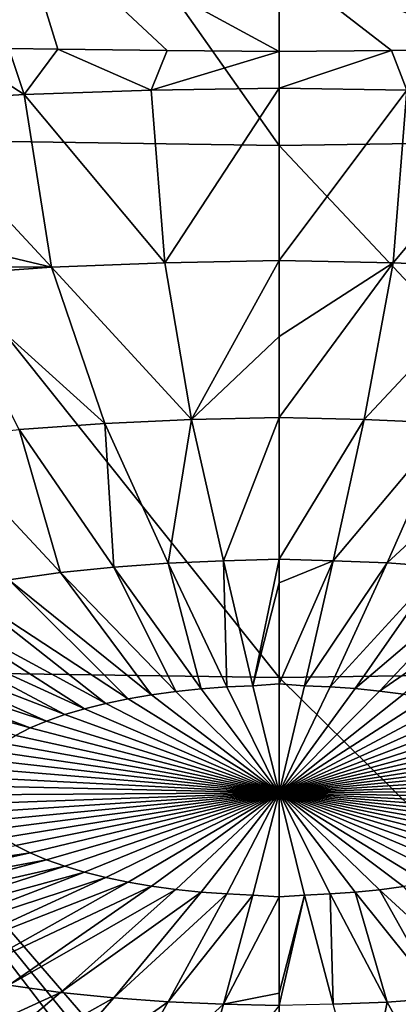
# Model space of a CAD drawing. Header units: metres. Extents: x -106 to 264, y -111 to 81.
# Tile 315 of 549: x 197.61 to 201.1, y -1.81 to 7.23. Entities that reach past the tile are written whole.
import ezdxf

# ---------------------------------------------------------------- set-up
doc = ezdxf.new("R2010")
doc.units = ezdxf.units.M
doc.layers.add('solid_20422013', color=7, linetype='CONTINUOUS')

msp = doc.modelspace()

# ---------------------------------------------------------------- linework, layer by layer
at = {"layer": 'solid_20422013'}
for points in [[(196.739304, 10.696243, 242.84494), (196.044464, 6.134496, 249.140121), (200, 6.076849, 249.300247)], [(196.739304, 10.696243, 242.84494), (200, 6.076849, 249.300247), (200, 10.649452, 242.974915)], [(203.956726, 6.133238, 249.141724), (203.260788, 10.694852, 242.846985), (200, 10.649452, 242.974915)], [(203.956726, 6.133238, 249.141724), (200, 10.649452, 242.974915), (200, 6.076849, 249.300247)], [(197.561844, 8.26263, 178.914429), (197.965897, 6.961423, 181.71463), (197.515381, 6.968054, 181.712769)], [(197.561844, 8.26263, 178.914429), (200, 6.940639, 181.73407), (198.969437, 6.949756, 181.720978)], [(200, 7.749517, 179.992416), (200, 6.940639, 181.73407), (197.561844, 8.26263, 178.914429)], [(197.561844, 8.26263, 178.914429), (198.969437, 6.949756, 181.720978), (197.965897, 6.961423, 181.71463)], [(202.4384, 8.262648, 178.914383), (202.485001, 6.968092, 181.712692), (200, 7.749517, 179.992416)], [(200, 7.749517, 179.992416), (202.485001, 6.968092, 181.712692), (202.03804, 6.961506, 181.714554)], [(200, 7.749517, 179.992416), (202.03804, 6.961506, 181.714554), (201.032578, 6.949793, 181.720932)], [(200, 7.749517, 179.992416), (201.032578, 6.949793, 181.720932), (200, 6.940639, 181.73407)], [(196.984161, 6.977292, 181.710678), (197.654617, 6.543643, 182.623138), (196.495972, 6.47506, 182.813644)], [(196.984161, 6.977292, 181.710678), (197.515381, 6.968054, 181.712769), (197.654617, 6.543643, 182.623138)], [(197.515381, 6.968054, 181.712769), (197.965897, 6.961423, 181.71463), (197.654617, 6.543643, 182.623138)], [(197.965897, 6.961423, 181.71463), (198.824493, 6.584923, 182.508484), (197.654617, 6.543643, 182.623138)], [(197.965897, 6.961423, 181.71463), (198.969437, 6.949756, 181.720978), (198.824493, 6.584923, 182.508484)], [(198.969437, 6.949756, 181.720978), (200, 6.940639, 181.73407), (198.824493, 6.584923, 182.508484)], [(198.824493, 6.584923, 182.508484), (200, 6.940639, 181.73407), (200, 6.601611, 182.463913)], [(200, 6.601611, 182.463913), (200, 6.940639, 181.73407), (201.032578, 6.949793, 181.720932)], [(201.176346, 6.584806, 182.508743), (200, 6.601611, 182.463913), (201.032578, 6.949793, 181.720932)], [(201.176346, 6.584806, 182.508743), (201.032578, 6.949793, 181.720932), (202.03804, 6.961506, 181.714554)], [(197.907059, 4.95706, 186.149475), (196.495972, 6.47506, 182.813644), (197.654617, 6.543643, 182.623138)], [(198.95018, 4.99962, 186.031265), (197.654617, 6.543643, 182.623138), (198.824493, 6.584923, 182.508484)], [(197.907059, 4.95706, 186.149475), (197.654617, 6.543643, 182.623138), (198.95018, 4.99962, 186.031265)], [(198.95018, 4.99962, 186.031265), (198.824493, 6.584923, 182.508484), (200, 6.601611, 182.463913)], [(198.95018, 4.99962, 186.031265), (200, 6.601611, 182.463913), (200, 5.018822, 185.980392)], [(200, 5.018822, 185.980392), (200, 6.601611, 182.463913), (201.176346, 6.584806, 182.508743)], [(201.049454, 4.999535, 186.031448), (200, 5.018822, 185.980392), (201.176346, 6.584806, 182.508743)], [(201.049454, 4.999535, 186.031448), (201.176346, 6.584806, 182.508743), (202.347031, 6.543369, 182.623779)], [(202.092194, 4.956911, 186.149796), (201.049454, 4.999535, 186.031448), (202.347031, 6.543369, 182.623779)], [(196.857864, 5.205637, 185.618073), (196.495972, 6.47506, 182.813644), (197.907059, 4.95706, 186.149475)], [(196.044464, 6.134496, 249.140121), (195.461014, 1.252922, 255.202347), (200, 1.187501, 255.384064)], [(196.044464, 6.134496, 249.140121), (200, 1.187501, 255.384064), (200, 6.076849, 249.300247)], [(203.956726, 6.133238, 249.141724), (200, 6.076849, 249.300247), (204.540833, 1.251713, 255.20369)], [(200, 6.076849, 249.300247), (200, 1.187501, 255.384064), (204.540833, 1.251713, 255.20369)], [(196.893661, 4.961648, 186.172241), (196.857864, 5.205637, 185.618073), (197.907059, 4.95706, 186.149475)], [(197.907059, 4.95706, 186.149475), (198.95018, 4.99962, 186.031265), (199.195755, 3.557878, 189.401947)], [(198.95018, 4.99962, 186.031265), (200, 5.018822, 185.980392), (199.195755, 3.557878, 189.401947)], [(199.195755, 3.557878, 189.401947), (200, 5.018822, 185.980392), (200, 4.320579, 187.591949)], [(200, 4.320579, 187.591949), (200, 5.018822, 185.980392), (201.049454, 4.999535, 186.031448)], [(200, 3.577621, 189.350204), (200, 4.320579, 187.591949), (201.049454, 4.999535, 186.031448)], [(200.783142, 3.558479, 189.400269), (200, 3.577621, 189.350204), (201.049454, 4.999535, 186.031448)], [(200.783142, 3.558479, 189.400269), (201.049454, 4.999535, 186.031448), (202.092194, 4.956911, 186.149796)], [(196.893661, 4.961648, 186.172241), (197.907059, 4.95706, 186.149475), (196.886902, 4.885125, 186.347733)], [(196.886902, 4.885125, 186.347733), (197.907059, 4.95706, 186.149475), (198.397293, 3.523243, 189.498138)], [(196.886902, 4.885125, 186.347733), (198.397293, 3.523243, 189.498138), (197.610382, 3.465796, 189.657715)], [(197.907059, 4.95706, 186.149475), (199.195755, 3.557878, 189.401947), (198.397293, 3.523243, 189.498138)], [(201.560928, 3.525638, 189.491501), (200.783142, 3.558479, 189.400269), (202.092194, 4.956911, 186.149796)], [(199.195755, 3.557878, 189.401947), (200, 4.320579, 187.591949), (200, 3.577621, 189.350204)], [(198.979828, 2.239751, 192.646912), (198.397293, 3.523243, 189.498138), (199.195755, 3.557878, 189.401947)], [(199.488068, 2.261797, 192.585678), (198.979828, 2.239751, 192.646912), (199.195755, 3.557878, 189.401947)], [(199.488068, 2.261797, 192.585678), (199.195755, 3.557878, 189.401947), (200, 3.577621, 189.350204)], [(199.488068, 2.261797, 192.585678), (200, 3.577621, 189.350204), (200, 2.274657, 192.551392)], [(200, 2.274657, 192.551392), (200, 3.577621, 189.350204), (200.783142, 3.558479, 189.400269)], [(200.498489, 2.26218, 192.584625), (200, 2.274657, 192.551392), (200.783142, 3.558479, 189.400269)], [(200.498489, 2.26218, 192.584625), (200.783142, 3.558479, 189.400269), (201.560928, 3.525638, 189.491501)], [(197.989014, 2.152361, 192.889648), (196.840698, 3.385951, 189.879486), (197.610382, 3.465796, 189.657715)], [(198.478943, 2.203185, 192.748489), (197.610382, 3.465796, 189.657715), (198.397293, 3.523243, 189.498138)], [(198.478943, 2.203185, 192.748489), (197.989014, 2.152361, 192.889648), (197.610382, 3.465796, 189.657715)], [(198.979828, 2.239751, 192.646912), (198.478943, 2.203185, 192.748489), (198.397293, 3.523243, 189.498138)], [(200.993576, 2.241276, 192.642685), (200.498489, 2.26218, 192.584625), (201.560928, 3.525638, 189.491501)], [(200.993576, 2.241276, 192.642685), (201.560928, 3.525638, 189.491501), (202.328049, 3.471153, 189.642838)], [(201.481857, 2.206594, 192.739014), (200.993576, 2.241276, 192.642685), (202.328049, 3.471153, 189.642838)], [(197.989014, 2.152361, 192.889648), (197.51358, 2.087646, 193.069412), (196.840698, 3.385951, 189.879486)], [(199.518677, 1.102714, 195.577515), (198.979828, 2.239751, 192.646912), (199.488068, 2.261797, 192.585678)], [(199.758469, 1.113116, 195.54863), (199.488068, 2.261797, 192.585678), (200, 2.274657, 192.551392)], [(199.758469, 1.113116, 195.54863), (199.518677, 1.102714, 195.577515), (199.488068, 2.261797, 192.585678)], [(199.758469, 1.113116, 195.54863), (200, 2.274657, 192.551392), (200, 2.058995, 193.096893)], [(200, 2.058995, 193.096893), (200, 2.274657, 192.551392), (200.498489, 2.26218, 192.584625)], [(200, 1.130713, 195.501633), (200, 2.058995, 193.096893), (200.498489, 2.26218, 192.584625)], [(200.235199, 1.113296, 195.548126), (200, 1.130713, 195.501633), (200.498489, 2.26218, 192.584625)], [(200.235199, 1.113296, 195.548126), (200.498489, 2.26218, 192.584625), (200.993576, 2.241276, 192.642685)], [(199.051193, 1.061482, 195.692047), (197.989014, 2.152361, 192.889648), (198.478943, 2.203185, 192.748489)], [(199.282349, 1.085461, 195.625443), (198.478943, 2.203185, 192.748489), (198.979828, 2.239751, 192.646912)], [(199.282349, 1.085461, 195.625443), (199.051193, 1.061482, 195.692047), (198.478943, 2.203185, 192.748489)], [(199.518677, 1.102714, 195.577515), (199.282349, 1.085461, 195.625443), (198.979828, 2.239751, 192.646912)], [(200.468781, 1.103433, 195.575516), (200.235199, 1.113296, 195.548126), (200.993576, 2.241276, 192.642685)], [(200.468781, 1.103433, 195.575516), (200.993576, 2.241276, 192.642685), (201.481857, 2.206594, 192.739014)], [(200.699173, 1.08707, 195.620972), (200.468781, 1.103433, 195.575516), (201.481857, 2.206594, 192.739014)], [(200.699173, 1.08707, 195.620972), (201.481857, 2.206594, 192.739014), (201.960037, 2.158372, 192.872955)], [(198.610992, 0.994081, 195.879257), (197.056046, 2.009506, 193.286453), (197.51358, 2.087646, 193.069412)], [(198.826874, 1.030948, 195.776855), (197.51358, 2.087646, 193.069412), (197.989014, 2.152361, 192.889648)], [(198.826874, 1.030948, 195.776855), (198.610992, 0.994081, 195.879257), (197.51358, 2.087646, 193.069412)], [(199.051193, 1.061482, 195.692047), (198.826874, 1.030948, 195.776855), (197.989014, 2.152361, 192.889648)], [(200.924774, 1.064318, 195.684174), (200.699173, 1.08707, 195.620972), (201.960037, 2.158372, 192.872955)], [(200.924774, 1.064318, 195.684174), (201.960037, 2.158372, 192.872955), (202.42482, 2.096939, 193.043594)], [(201.144073, 1.035333, 195.764679), (200.924774, 1.064318, 195.684174), (202.42482, 2.096939, 193.043594)], [(198.405136, 0.951145, 195.99852), (196.619736, 1.918504, 193.539215), (197.056046, 2.009506, 193.286453)], [(198.610992, 0.994081, 195.879257), (198.405136, 0.951145, 195.99852), (197.056046, 2.009506, 193.286453)], [(199.758469, 1.113116, 195.54863), (200, 2.058995, 193.096893), (200, 1.130713, 195.501633)], [(198.21077, 0.90245, 196.133774), (196.207779, 1.815296, 193.825882), (196.619736, 1.918504, 193.539215)], [(198.405136, 0.951145, 195.99852), (198.21077, 0.90245, 196.133774), (196.619736, 1.918504, 193.539215)], [(198.029297, 0.848346, 196.284058), (195.823135, 1.700626, 194.144394), (196.207779, 1.815296, 193.825882)], [(198.21077, 0.90245, 196.133774), (198.029297, 0.848346, 196.284058), (196.207779, 1.815296, 193.825882)], [(197.862015, 0.789225, 196.448273), (195.468597, 1.575319, 194.492447), (195.823135, 1.700626, 194.144394)], [(198.029297, 0.848346, 196.284058), (197.862015, 0.789225, 196.448273), (195.823135, 1.700626, 194.144394)], [(197.710144, 0.725511, 196.625244), (195.146698, 1.440279, 194.867538), (195.468597, 1.575319, 194.492447)], [(197.862015, 0.789225, 196.448273), (197.710144, 0.725511, 196.625244), (195.468597, 1.575319, 194.492447)], [(197.710144, 0.725511, 196.625244), (197.574768, 0.657663, 196.81369), (195.146698, 1.440279, 194.867538)], [(195.461014, 1.252922, 255.202347), (194.313736, -3.910056, 260.953552), (199.487625, -3.999788, 261.202789)], [(195.461014, 1.252922, 255.202347), (199.487625, -3.999788, 261.202789), (199.743805, -4.000337, 261.204315)], [(195.461014, 1.252922, 255.202347), (199.743805, -4.000337, 261.204315), (200, -4.000521, 261.204834)], [(195.461014, 1.252922, 255.202347), (200, -4.000521, 261.204834), (200, 1.187501, 255.384064)], [(204.540833, 1.251713, 255.20369), (200, 1.187501, 255.384064), (205.196518, -3.924996, 260.995056)], [(200, 1.187501, 255.384064), (200, -4.000521, 261.204834), (205.196518, -3.924996, 260.995056)], [(199.282349, 1.085461, 195.625443), (200, 0.130145, 198.210876), (199.051193, 1.061482, 195.692047)], [(199.518677, 1.102714, 195.577515), (200, 0.130145, 198.210876), (199.282349, 1.085461, 195.625443)], [(199.758469, 1.113116, 195.54863), (200, 0.130145, 198.210876), (199.518677, 1.102714, 195.577515)], [(199.758469, 1.113116, 195.54863), (200, 1.130713, 195.501633), (200, 0.130145, 198.210876)], [(200, 0.130145, 198.210876), (200, 1.130713, 195.501633), (200.235199, 1.113296, 195.548126)], [(200, 0.130145, 198.210876), (200.235199, 1.113296, 195.548126), (200.468781, 1.103433, 195.575516)], [(200, 0.130145, 198.210876), (200.468781, 1.103433, 195.575516), (200.699173, 1.08707, 195.620972)], [(200, 0.130145, 198.210876), (200.699173, 1.08707, 195.620972), (200.924774, 1.064318, 195.684174)], [(198.826874, 1.030948, 195.776855), (200, 0.130145, 198.210876), (198.610992, 0.994081, 195.879257)], [(199.051193, 1.061482, 195.692047), (200, 0.130145, 198.210876), (198.826874, 1.030948, 195.776855)], [(200, 0.130145, 198.210876), (200.924774, 1.064318, 195.684174), (201.144073, 1.035333, 195.764679)], [(200, 0.130145, 198.210876), (201.144073, 1.035333, 195.764679), (201.355545, 1.000313, 195.861954)], [(200, 0.130145, 198.210876), (201.355545, 1.000313, 195.861954), (201.557755, 0.959496, 195.975327)], [(198.405136, 0.951145, 195.99852), (200, 0.130145, 198.210876), (198.21077, 0.90245, 196.133774)], [(198.610992, 0.994081, 195.879257), (200, 0.130145, 198.210876), (198.405136, 0.951145, 195.99852)], [(200, 0.130145, 198.210876), (201.557755, 0.959496, 195.975327), (201.749329, 0.913163, 196.104019)], [(200, 0.130145, 198.210876), (201.749329, 0.913163, 196.104019), (201.928955, 0.861629, 196.247162)], [(198.029297, 0.848346, 196.284058), (200, 0.130145, 198.210876), (197.862015, 0.789225, 196.448273)], [(198.21077, 0.90245, 196.133774), (200, 0.130145, 198.210876), (198.029297, 0.848346, 196.284058)], [(200, 0.130145, 198.210876), (201.928955, 0.861629, 196.247162), (202.095413, 0.805246, 196.403763)], [(197.710144, 0.725511, 196.625244), (200, 0.130145, 198.210876), (197.574768, 0.657663, 196.81369)], [(197.862015, 0.789225, 196.448273), (200, 0.130145, 198.210876), (197.710144, 0.725511, 196.625244)], [(200, 0.130145, 198.210876), (202.095413, 0.805246, 196.403763), (202.247543, 0.7444, 196.572769)], [(200, 0.130145, 198.210876), (202.247543, 0.7444, 196.572769), (202.384323, 0.679506, 196.753021)], [(197.574768, 0.657663, 196.81369), (200, 0.130145, 198.210876), (197.456863, 0.586171, 197.012268)], [(200, 0.130145, 198.210876), (202.384323, 0.679506, 196.753021), (202.504822, 0.611008, 196.943283)], [(197.456863, 0.586171, 197.012268), (200, 0.130145, 198.210876), (197.357285, 0.51155, 197.219543)], [(200, 0.130145, 198.210876), (202.504822, 0.611008, 196.943283), (202.608215, 0.539373, 197.142258)], [(197.357285, 0.51155, 197.219543), (200, 0.130145, 198.210876), (197.276749, 0.434337, 197.434006)], [(200, 0.130145, 198.210876), (202.608215, 0.539373, 197.142258), (202.693771, 0.46509, 197.348587)], [(200, 0.130145, 198.210876), (202.693771, 0.46509, 197.348587), (202.760941, 0.388668, 197.560867)], [(197.276749, 0.434337, 197.434006), (200, 0.130145, 198.210876), (197.215836, 0.355088, 197.654129)], [(200, 0.130145, 198.210876), (202.760941, 0.388668, 197.560867), (202.80925, 0.310628, 197.777618)], [(197.174973, 0.274375, 197.878326), (200, 0.130145, 198.210876), (197.15448, 0.19278, 198.104965)], [(197.215836, 0.355088, 197.654129), (200, 0.130145, 198.210876), (197.174973, 0.274375, 197.878326)], [(200, 0.130145, 198.210876), (202.80925, 0.310628, 197.777618), (202.838364, 0.231503, 197.997406)], [(197.15448, 0.19278, 198.104965), (200, 0.130145, 198.210876), (197.15448, 0.110889, 198.332428)], [(200, 0.130145, 198.210876), (202.838364, 0.231503, 197.997406), (202.848099, 0.151834, 198.218689)], [(197.15448, 0.110889, 198.332428), (200, 0.130145, 198.210876), (197.174973, 0.029293, 198.559067)], [(197.174973, 0.029293, 198.559067), (200, 0.130145, 198.210876), (197.215836, -0.05142, 198.783249)], [(197.215836, -0.05142, 198.783249), (200, 0.130145, 198.210876), (197.276749, -0.130669, 199.003372)], [(197.276749, -0.130669, 199.003372), (200, 0.130145, 198.210876), (197.357285, -0.207882, 199.217834)], [(197.357285, -0.207882, 199.217834), (200, 0.130145, 198.210876), (197.456863, -0.282503, 199.42511)], [(197.456863, -0.282503, 199.42511), (200, 0.130145, 198.210876), (197.574768, -0.353995, 199.623688)], [(197.574768, -0.353995, 199.623688), (200, 0.130145, 198.210876), (197.710144, -0.421843, 199.812134)], [(197.710144, -0.421843, 199.812134), (200, 0.130145, 198.210876), (197.862015, -0.485557, 199.989105)], [(197.862015, -0.485557, 199.989105), (200, 0.130145, 198.210876), (198.029297, -0.544678, 200.153336)], [(198.029297, -0.544678, 200.153336), (200, 0.130145, 198.210876), (198.21077, -0.598782, 200.303604)], [(198.21077, -0.598782, 200.303604), (200, 0.130145, 198.210876), (198.405136, -0.647477, 200.438858)], [(198.405136, -0.647477, 200.438858), (200, 0.130145, 198.210876), (198.610992, -0.690413, 200.558121)], [(198.610992, -0.690413, 200.558121), (200, 0.130145, 198.210876), (198.826874, -0.72728, 200.660522)], [(198.826874, -0.72728, 200.660522), (200, 0.130145, 198.210876), (199.051193, -0.757814, 200.745331)], [(199.051193, -0.757814, 200.745331), (200, 0.130145, 198.210876), (199.282349, -0.781793, 200.811935)], [(199.282349, -0.781793, 200.811935), (200, 0.130145, 198.210876), (199.518677, -0.799046, 200.859863)], [(199.518677, -0.799046, 200.859863), (200, 0.130145, 198.210876), (199.758469, -0.809448, 200.888748)], [(199.758469, -0.809448, 200.888748), (200, 0.130145, 198.210876), (200, -0.825535, 200.935287)], [(200, 0.130145, 198.210876), (202.848099, 0.151834, 198.218689), (202.838364, 0.072165, 198.439987)], [(200, 0.130145, 198.210876), (202.838364, 0.072165, 198.439987), (202.80925, -0.00696, 198.65976)], [(200, 0.130145, 198.210876), (202.80925, -0.00696, 198.65976), (202.760941, -0.085, 198.876526)], [(200, 0.130145, 198.210876), (202.760941, -0.085, 198.876526), (202.693771, -0.161422, 199.088791)], [(200, 0.130145, 198.210876), (202.693771, -0.161422, 199.088791), (202.608215, -0.235704, 199.29512)], [(200, 0.130145, 198.210876), (202.608215, -0.235704, 199.29512), (202.504822, -0.30734, 199.494095)], [(200, 0.130145, 198.210876), (202.504822, -0.30734, 199.494095), (202.384323, -0.375838, 199.684357)], [(200, 0.130145, 198.210876), (202.384323, -0.375838, 199.684357), (202.247543, -0.440732, 199.864609)], [(200, 0.130145, 198.210876), (202.247543, -0.440732, 199.864609), (202.095413, -0.501578, 200.033615)], [(200, 0.130145, 198.210876), (202.095413, -0.501578, 200.033615), (201.928955, -0.557961, 200.190216)], [(200, 0.130145, 198.210876), (201.928955, -0.557961, 200.190216), (201.749329, -0.609495, 200.333359)], [(200, 0.130145, 198.210876), (201.749329, -0.609495, 200.333359), (201.557755, -0.655828, 200.462067)], [(200, 0.130145, 198.210876), (201.557755, -0.655828, 200.462067), (201.355545, -0.696645, 200.575424)], [(200, 0.130145, 198.210876), (201.355545, -0.696645, 200.575424), (201.144073, -0.731665, 200.672699)], [(200, 0.130145, 198.210876), (201.144073, -0.731665, 200.672699), (200.924774, -0.76065, 200.75322)], [(200, 0.130145, 198.210876), (200.924774, -0.76065, 200.75322), (200.699173, -0.783402, 200.816406)], [(200, 0.130145, 198.210876), (200.699173, -0.783402, 200.816406), (200.468781, -0.799765, 200.861862)], [(200, 0.130145, 198.210876), (200.468781, -0.799765, 200.861862), (200.235199, -0.809628, 200.889252)], [(200, 0.130145, 198.210876), (200.235199, -0.809628, 200.889252), (200, -0.825535, 200.935287)], [(197.574768, -0.353995, 199.623688), (197.710144, -0.421843, 199.812134), (194.859772, -0.847706, 201.222656)], [(197.710144, -0.421843, 199.812134), (195.146698, -0.991507, 201.622086), (194.859772, -0.847706, 201.222656)], [(197.710144, -0.421843, 199.812134), (197.862015, -0.485557, 199.989105), (195.146698, -0.991507, 201.622086)], [(197.862015, -0.485557, 199.989105), (195.468597, -1.126548, 201.997177), (195.146698, -0.991507, 201.622086)], [(197.862015, -0.485557, 199.989105), (198.029297, -0.544678, 200.153336), (195.468597, -1.126548, 201.997177)], [(198.029297, -0.544678, 200.153336), (195.823135, -1.251854, 202.34523), (195.468597, -1.126548, 201.997177)], [(198.029297, -0.544678, 200.153336), (198.21077, -0.598782, 200.303604), (195.823135, -1.251854, 202.34523)], [(198.21077, -0.598782, 200.303604), (196.207779, -1.366525, 202.663742), (195.823135, -1.251854, 202.34523)], [(198.21077, -0.598782, 200.303604), (198.405136, -0.647477, 200.438858), (196.207779, -1.366525, 202.663742)], [(198.405136, -0.647477, 200.438858), (196.619736, -1.469733, 202.950409), (196.207779, -1.366525, 202.663742)], [(198.405136, -0.647477, 200.438858), (198.610992, -0.690413, 200.558121), (196.619736, -1.469733, 202.950409)], [(198.610992, -0.690413, 200.558121), (197.056046, -1.560735, 203.203171), (196.619736, -1.469733, 202.950409)], [(198.610992, -0.690413, 200.558121), (198.826874, -0.72728, 200.660522), (197.056046, -1.560735, 203.203171)], [(198.826874, -0.72728, 200.660522), (197.51358, -1.638875, 203.420212), (197.056046, -1.560735, 203.203171)], [(198.826874, -0.72728, 200.660522), (199.051193, -0.757814, 200.745331), (197.51358, -1.638875, 203.420212)], [(199.051193, -0.757814, 200.745331), (197.989014, -1.70359, 203.599976), (197.51358, -1.638875, 203.420212)], [(199.051193, -0.757814, 200.745331), (199.282349, -0.781793, 200.811935), (197.989014, -1.70359, 203.599976)], [(199.282349, -0.781793, 200.811935), (198.478943, -1.754414, 203.741135), (197.989014, -1.70359, 203.599976)], [(199.282349, -0.781793, 200.811935), (199.518677, -0.799046, 200.859863), (198.478943, -1.754414, 203.741135)], [(199.518677, -0.799046, 200.859863), (198.979828, -1.79098, 203.842712), (198.478943, -1.754414, 203.741135)], [(199.518677, -0.799046, 200.859863), (199.758469, -0.809448, 200.888748), (198.979828, -1.79098, 203.842712)], [(199.758469, -0.809448, 200.888748), (199.488068, -1.813026, 203.903946), (198.979828, -1.79098, 203.842712)], [(199.758469, -0.809448, 200.888748), (200, -0.825535, 200.935287), (199.488068, -1.813026, 203.903946)], [(200.235199, -0.809628, 200.889252), (200.498489, -1.813409, 203.904999), (200, -1.824153, 203.93602)], [(200, -1.710345, 203.585709), (200.235199, -0.809628, 200.889252), (200, -1.824153, 203.93602)], [(200, -1.710345, 203.585709), (200, -0.825535, 200.935287), (200.235199, -0.809628, 200.889252)], [(200.235199, -0.809628, 200.889252), (200.468781, -0.799765, 200.861862), (200.498489, -1.813409, 203.904999)], [(200.468781, -0.799765, 200.861862), (200.699173, -0.783402, 200.816406), (200.993576, -1.792504, 203.846939)], [(200.468781, -0.799765, 200.861862), (200.993576, -1.792504, 203.846939), (200.498489, -1.813409, 203.904999)], [(200.699173, -0.783402, 200.816406), (200.924774, -0.76065, 200.75322), (201.481857, -1.757823, 203.75061)], [(200.699173, -0.783402, 200.816406), (201.481857, -1.757823, 203.75061), (200.993576, -1.792504, 203.846939)], [(200.924774, -0.76065, 200.75322), (201.144073, -0.731665, 200.672699), (201.960037, -1.709601, 203.616669)], [(200.924774, -0.76065, 200.75322), (201.960037, -1.709601, 203.616669), (201.481857, -1.757823, 203.75061)], [(199.488068, -1.813026, 203.903946), (200, -0.825535, 200.935287), (200, -1.710345, 203.585709)], [(197.51358, -1.638875, 203.420212), (197.989014, -1.70359, 203.599976), (196.093765, -2.570174, 206.423264)], [(197.989014, -1.70359, 203.599976), (196.840698, -2.671843, 206.705658), (196.093765, -2.570174, 206.423264)], [(197.989014, -1.70359, 203.599976), (198.478943, -1.754414, 203.741135), (196.840698, -2.671843, 206.705658)], [(199.488068, -1.813026, 203.903946), (200, -1.710345, 203.585709), (200, -1.824153, 203.93602)], [(198.478943, -1.754414, 203.741135), (197.610382, -2.751689, 206.927444), (196.840698, -2.671843, 206.705658)], [(198.478943, -1.754414, 203.741135), (198.979828, -1.79098, 203.842712), (197.610382, -2.751689, 206.927444)], [(198.979828, -1.79098, 203.842712), (198.397293, -2.809136, 207.087006), (197.610382, -2.751689, 206.927444)], [(198.979828, -1.79098, 203.842712), (199.488068, -1.813026, 203.903946), (198.397293, -2.809136, 207.087006)], [(200.498489, -1.813409, 203.904999), (200.993576, -1.792504, 203.846939), (200.783142, -2.844372, 207.184875)], [(200.993576, -1.792504, 203.846939), (201.560928, -2.811531, 207.093658), (200.783142, -2.844372, 207.184875)], [(200.993576, -1.792504, 203.846939), (201.481857, -1.757823, 203.75061), (201.560928, -2.811531, 207.093658)], [(199.488068, -1.813026, 203.903946), (199.195755, -2.843771, 207.183212), (198.397293, -2.809136, 207.087006)], [(199.488068, -1.813026, 203.903946), (200, -1.824153, 203.93602), (199.195755, -2.843771, 207.183212)]]:
    msp.add_3dface(points, dxfattribs=at)

doc.saveas('drawing.dxf')
